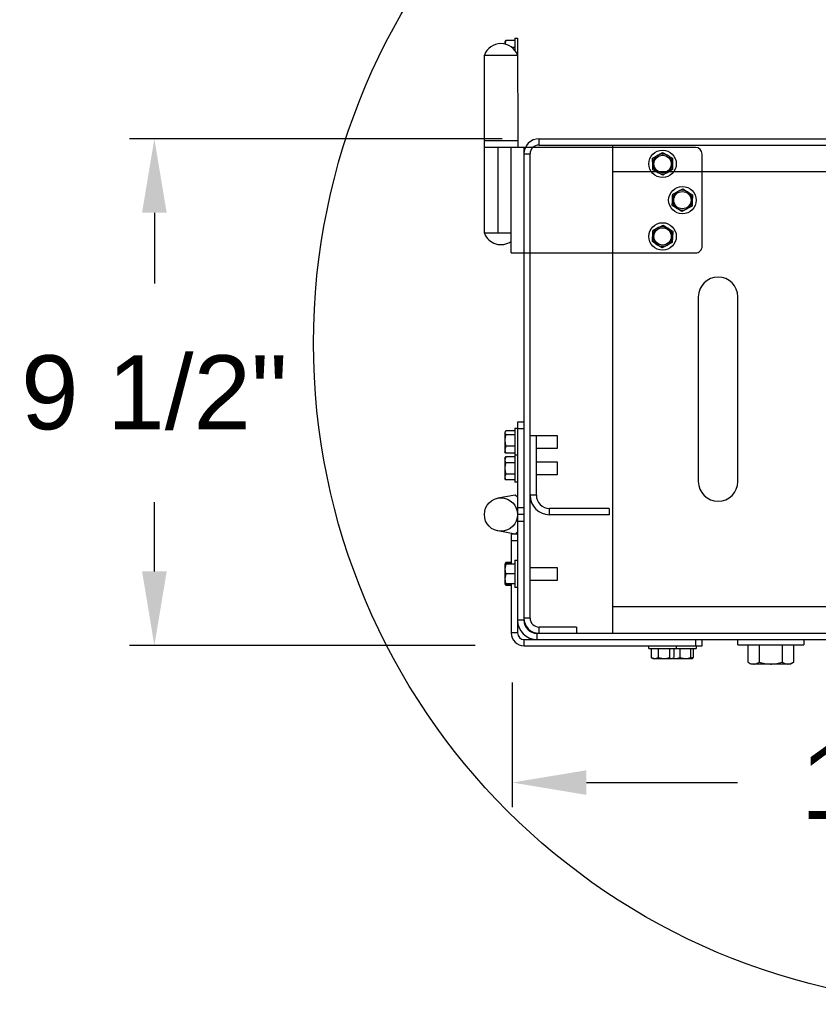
# Model space of a CAD drawing. Header units: inches. Extents: x 170 to 288, y 234 to 248.
# Tile 357 of 480: x 248.86 to 249.87, y 235.9 to 237.14. Entities that reach past the tile are written whole.
import ezdxf

# ---------------------------------------------------------------- set-up
doc = ezdxf.new("R2010")
doc.units = ezdxf.units.IN
doc.header["$LTSCALE"] = 0.25
doc.header["$MEASUREMENT"] = 0
doc.layers.add('ANNOTATIONS', color=1, linetype='Continuous')
doc.layers.add('DETAILS', color=4, linetype='Continuous')
doc.styles.add('ARIAL', font='arial.ttf', dxfattribs={"height": 0.09375})
doc.dimstyles.new('STANDARD$0', dxfattribs={"dimtxt": 0.09375, "dimasz": 0.09375, "dimexe": 0.03125, "dimexo": 0.046875, "dimgap": 0.09, "dimtad": 0, "dimtih": 1, "dimtoh": 1, "dimdec": 4, "dimzin": 0, "dimdsep": 46, "dimtxsty": 'ARIAL', "dimcen": 0.09, "dimadec": 0, "dimazin": 0, "dimtfac": 1, "dimtdec": 4, "dimtofl": 0, "dimtmove": 0, "dimatfit": 1, "dimfxl": 1, "dimtolj": 1, "dimtzin": 0, "dimarcsym": 0})

# ---------------------------------------------------------------- blocks, each defined once
blk = doc.blocks.new('*D89')
at = {"layer": 'ANNOTATIONS', "color": 0, "lineweight": -2, "transparency": 16777216}
for p, q in [((250.6324, 236.3372), (250.6324, 236.1472)), ((249.4823, 236.3052), (249.4823, 236.1472)), ((249.5761, 236.1784), (249.7677, 236.1784)), ((250.5387, 236.1784), (250.3379, 236.1784))]:
    blk.add_line(p, q, dxfattribs=at)
at = {"layer": 'ANNOTATIONS', "color": 0, "transparency": 16777216}
for points in [[(249.5761, 236.194), (249.5761, 236.1628), (249.4823, 236.1784)], [(250.5387, 236.194), (250.5387, 236.1628), (250.6324, 236.1784)]]:
    blk.add_solid(points, dxfattribs=at)
at = {"layer": 'defpoints', "color": 0, "transparency": 16777216}
for p in [(250.6324, 236.3841), (249.4823, 236.3521), (250.6324, 236.1784)]:
    blk.add_point(p, dxfattribs=at)
at = {"layer": 'ANNOTATIONS', "color": 0, "transparency": 16777216, "insert": (250.0528, 236.1784), "char_height": 0.09375, "attachment_point": 5, "style": 'ARIAL'}
blk.add_mtext('\\A1;17 1/4"', dxfattribs=at)
blk = doc.blocks.new('*D90')
at = {"layer": 'ANNOTATIONS', "color": 0, "lineweight": -2, "transparency": 16777216}
for p, q in [((249.4694, 236.9936), (248.9977, 236.9936)), ((249.029, 236.8999), (249.029, 236.8104)), ((249.029, 236.4458), (249.029, 236.5334)), ((249.4355, 236.3521), (248.9977, 236.3521))]:
    blk.add_line(p, q, dxfattribs=at)
at = {"layer": 'ANNOTATIONS', "color": 0, "transparency": 16777216}
for points in [[(249.0134, 236.8999), (249.0446, 236.8999), (249.029, 236.9936)], [(249.0134, 236.4458), (249.0446, 236.4458), (249.029, 236.3521)]]:
    blk.add_solid(points, dxfattribs=at)
at = {"layer": 'defpoints', "color": 0, "transparency": 16777216}
for p in [(249.029, 236.9936), (249.5162, 236.9936), (249.4823, 236.3521)]:
    blk.add_point(p, dxfattribs=at)
at = {"layer": 'ANNOTATIONS', "color": 0, "transparency": 16777216, "insert": (249.029, 236.6719), "char_height": 0.09375, "attachment_point": 5, "style": 'ARIAL'}
blk.add_mtext('\\A1;9 1/2" ', dxfattribs=at)

msp = doc.modelspace()

# ---------------------------------------------------------------- linework, layer by layer
at = {"layer": 'DETAILS'}
for p, q in [((249.48565, 237.12106), (249.48899, 237.12106)), ((249.48565, 237.12106), (249.48565, 237.10549)), ((249.48899, 237.12106), (249.48919, 236.98263)), ((249.47408, 237.11801), (249.47296, 237.11354)), ((249.47296, 237.11622), (249.47352, 237.11718)), ((249.47296, 237.11622), (249.47296, 237.11354)), ((249.48565, 237.11801), (249.47408, 237.11801)), ((249.48565, 237.10906), (249.48216, 237.10906)), ((249.44691, 236.87409), (249.44691, 237.09952)), ((249.44691, 237.09952), (249.48899, 237.09952)), ((249.48899, 236.99098), (249.44691, 236.99098)), ((249.71442, 236.98263), (249.44691, 236.98263)), ((249.46412, 236.98263), (249.46412, 236.87409)), ((249.48104, 236.84904), (249.48104, 236.98263)), ((249.49734, 236.84904), (249.49734, 236.98263)), ((249.51624, 236.98566), (249.51624, 236.99361)), ((249.51624, 236.99361), (250.61313, 236.99361)), ((249.51624, 236.98566), (250.61313, 236.98566)), ((249.60935, 236.98566), (249.60935, 236.36742)), ((249.49694, 236.97431), (249.50489, 236.97431)), ((249.49694, 236.97431), (249.49694, 236.38411)), ((249.50489, 236.38672), (249.50489, 236.97431)), ((249.66004, 236.9688), (249.66625, 236.97251)), ((249.67246, 236.97622), (249.67877, 236.9727)), ((249.72277, 236.85739), (249.72277, 236.97428)), ((249.60935, 236.95226), (250.01012, 236.95226)), ((249.67289, 236.9473), (249.66657, 236.95082)), ((249.6853, 236.95471), (249.6791, 236.95101)), ((249.68549, 236.92356), (249.69189, 236.92692)), ((249.6983, 236.93029), (249.70441, 236.92643)), ((249.69103, 236.90525), (249.68492, 236.90911)), ((249.70995, 236.90812), (249.70355, 236.90475)), ((249.69715, 236.90139), (249.69103, 236.90525)), ((249.67339, 236.88436), (249.67946, 236.88044)), ((249.48104, 236.87409), (249.44691, 236.87409)), ((249.66052, 236.87776), (249.66696, 236.88106)), ((249.67196, 236.85547), (249.66588, 236.85939)), ((249.68483, 236.86208), (249.67839, 236.85877)), ((249.68518, 236.8693), (249.68483, 236.86208)), ((249.48104, 236.84904), (249.71442, 236.84904)), ((249.71789, 236.79343), (249.71789, 236.55965)), ((249.76799, 236.55965), (249.76799, 236.79343)), ((249.48899, 236.63464), (249.48899, 236.36782)), ((249.49694, 236.63464), (249.48899, 236.63464)), ((249.47408, 236.62387), (249.47296, 236.6213)), ((249.47296, 236.62212), (249.47353, 236.6231)), ((249.47296, 236.62212), (249.47296, 236.59707)), ((249.48565, 236.62387), (249.47408, 236.62387)), ((249.48565, 236.62696), (249.48565, 236.55883)), ((249.48565, 236.62696), (249.48899, 236.62696)), ((249.49694, 236.62629), (249.48899, 236.62629)), ((249.48565, 236.61872), (249.47408, 236.61872)), ((249.50489, 236.61795), (249.53909, 236.61795)), ((249.50489, 236.61774), (249.51284, 236.61774)), ((249.51284, 236.5422), (249.51284, 236.61774)), ((249.53909, 236.61795), (249.53909, 236.60125)), ((249.47408, 236.60444), (249.47296, 236.59988)), ((249.47353, 236.59609), (249.47296, 236.59707)), ((249.47408, 236.59532), (249.4737, 236.59619)), ((249.48565, 236.60444), (249.47408, 236.60444)), ((249.53909, 236.60125), (249.51284, 236.60125)), ((249.47296, 236.58872), (249.47408, 236.59066)), ((249.47408, 236.59066), (249.47296, 236.58705)), ((249.47296, 236.58872), (249.47296, 236.56368)), ((249.48565, 236.59532), (249.47408, 236.59532)), ((249.48565, 236.59066), (249.47408, 236.59066)), ((249.48565, 236.58343), (249.47408, 236.58343)), ((249.48565, 236.59357), (249.48899, 236.59357)), ((249.51284, 236.58455), (249.53909, 236.58455)), ((249.53909, 236.58455), (249.53909, 236.56785)), ((249.47408, 236.56897), (249.47296, 236.56535)), ((249.47408, 236.56174), (249.47296, 236.56368)), ((249.48565, 236.56897), (249.47408, 236.56897)), ((249.48565, 236.56174), (249.47408, 236.56174)), ((249.48899, 236.55883), (249.48565, 236.55883)), ((249.53909, 236.56785), (249.51284, 236.56785)), ((249.48578, 236.54245), (249.46412, 236.53844)), ((249.48899, 236.53978), (249.48578, 236.54245)), ((249.51284, 236.5422), (249.50489, 236.5422)), ((249.49694, 236.5261), (249.48899, 236.5261)), ((249.60508, 236.5255), (249.52953, 236.5255)), ((249.52953, 236.51755), (249.52953, 236.5255)), ((249.60508, 236.5255), (249.60508, 236.51755)), ((249.49694, 236.51775), (249.48899, 236.51775)), ((249.48899, 236.50935), (249.49694, 236.50935)), ((249.60508, 236.51755), (249.52953, 236.51755)), ((249.48578, 236.49306), (249.46412, 236.49707)), ((249.48899, 236.49306), (249.48104, 236.49306)), ((249.48104, 236.49306), (249.48104, 236.45508)), ((249.48104, 236.48471), (249.48899, 236.48471)), ((249.48899, 236.49573), (249.48578, 236.49306)), ((249.48565, 236.45993), (249.48899, 236.45993)), ((249.48565, 236.45993), (249.48565, 236.42519)), ((249.47408, 236.45508), (249.47296, 236.44882)), ((249.47296, 236.45508), (249.47296, 236.43004)), ((249.47305, 236.45524), (249.47352, 236.45605)), ((249.47384, 236.45653), (249.47408, 236.45687)), ((249.47408, 236.45607), (249.47388, 236.45508)), ((249.47408, 236.45662), (249.47394, 236.45598)), ((249.47408, 236.45687), (249.47396, 236.4564)), ((249.48104, 236.45698), (249.47408, 236.45698)), ((249.48104, 236.45696), (249.47408, 236.45696)), ((249.48104, 236.45687), (249.47408, 236.45687)), ((249.48104, 236.45662), (249.47408, 236.45662)), ((249.48104, 236.45607), (249.47408, 236.45607)), ((249.48565, 236.45508), (249.47408, 236.45508)), ((249.50489, 236.45091), (249.53909, 236.45091)), ((249.53909, 236.45091), (249.53909, 236.43421)), ((249.47408, 236.44256), (249.47296, 236.4363)), ((249.48565, 236.44256), (249.47408, 236.44256)), ((249.53909, 236.43421), (249.50489, 236.43421)), ((249.47306, 236.42987), (249.47408, 236.42905)), ((249.47337, 236.42953), (249.47408, 236.4285)), ((249.47374, 236.42869), (249.47352, 236.42907)), ((249.47388, 236.42863), (249.47408, 236.42825)), ((249.48565, 236.43004), (249.47408, 236.43004)), ((249.48104, 236.42905), (249.47408, 236.42905)), ((249.48104, 236.4285), (249.47408, 236.4285)), ((249.48104, 236.42825), (249.47408, 236.42825)), ((249.48104, 236.42815), (249.47408, 236.42815)), ((249.48104, 236.42814), (249.47408, 236.42814)), ((249.48104, 236.43004), (249.48104, 236.36782)), ((249.48899, 236.42519), (249.48565, 236.42519)), ((250.54447, 236.40081), (249.60935, 236.40081)), ((249.49694, 236.38411), (249.48899, 236.38411)), ((249.50489, 236.38672), (249.49694, 236.38672)), ((249.51624, 236.36742), (249.51624, 236.37536)), ((249.56373, 236.37536), (249.51624, 236.37536)), ((249.56373, 236.37536), (249.56373, 236.36742)), ((249.48899, 236.36782), (249.48104, 236.36782)), ((249.49734, 236.35152), (249.49734, 236.35947)), ((249.49734, 236.35947), (250.60779, 236.35947)), ((249.51364, 236.35947), (249.51364, 236.36742)), ((249.51364, 236.36742), (250.60779, 236.36742)), ((249.71442, 236.35947), (249.71442, 236.35152)), ((249.72277, 236.35152), (249.72277, 236.35947)), ((249.76799, 236.35279), (249.76799, 236.35947)), ((249.85148, 236.35947), (249.85148, 236.35279)), ((249.49734, 236.35152), (249.72277, 236.35152)), ((249.65531, 236.34818), (249.65531, 236.35152)), ((249.65531, 236.34818), (249.71509, 236.34818)), ((249.65833, 236.34818), (249.65833, 236.33661)), ((249.66711, 236.34818), (249.66711, 236.33661)), ((249.68145, 236.34818), (249.68145, 236.33661)), ((249.68702, 236.34818), (249.68702, 236.33661)), ((249.69004, 236.35152), (249.69004, 236.34818)), ((249.69434, 236.34818), (249.69434, 236.33661)), ((249.70821, 236.34818), (249.70821, 236.33661)), ((249.71159, 236.34818), (249.71159, 236.33661)), ((249.71509, 236.35152), (249.71509, 236.34818)), ((249.76799, 236.35279), (249.85148, 236.35279)), ((249.78081, 236.35279), (249.78081, 236.33071)), ((249.79503, 236.35279), (249.79503, 236.33071)), ((249.82396, 236.35279), (249.82396, 236.33071)), ((249.83866, 236.35279), (249.83866, 236.33071)), ((249.65833, 236.33661), (249.66272, 236.33549)), ((249.66015, 236.33549), (249.6591, 236.33609)), ((249.66015, 236.33549), (249.6852, 236.33549)), ((249.66711, 236.33661), (249.67428, 236.33549)), ((249.68624, 236.33609), (249.6852, 236.33549)), ((249.68615, 236.33549), (249.7099, 236.33549)), ((249.68666, 236.33601), (249.6891, 236.33549)), ((249.69434, 236.33661), (249.70128, 236.33549)), ((249.71159, 236.33661), (249.70634, 236.33549)), ((249.7106, 236.33569), (249.71025, 236.33549)), ((249.78469, 236.32848), (249.78097, 236.33062)), ((249.83478, 236.32848), (249.78469, 236.32848)), ((249.8385, 236.33062), (249.83478, 236.32848))]:
    msp.add_line(p, q, dxfattribs=at)
at = {"layer": 'DETAILS', "flags": 128}
for points in [[(249.66625, 236.97251), (249.66669, 236.97277), (249.67246, 236.97622)], [(249.67877, 236.9727), (249.67922, 236.97244), (249.68509, 236.96917)], [(249.66015, 236.96157), (249.66007, 236.96698), (249.66004, 236.9688)], [(249.66026, 236.95434), (249.66018, 236.95961), (249.66015, 236.96157)], [(249.68509, 236.96917), (249.68512, 236.96735), (249.6852, 236.96194)], [(249.6852, 236.96194), (249.68523, 236.95998), (249.6853, 236.95471)], [(249.66657, 236.95082), (249.66612, 236.95107), (249.66026, 236.95434)], [(249.6791, 236.95101), (249.67865, 236.95074), (249.67289, 236.9473)], [(249.68521, 236.91633), (249.68542, 236.92173), (249.68549, 236.92356)], [(249.69189, 236.92692), (249.69235, 236.92716), (249.6983, 236.93029)], [(249.70441, 236.92643), (249.70484, 236.92615), (249.71052, 236.92256)], [(249.71052, 236.92256), (249.71045, 236.92074), (249.71024, 236.91534)], [(249.68492, 236.90911), (249.68513, 236.91437), (249.68521, 236.91633)], [(249.71024, 236.91534), (249.71016, 236.91337), (249.70995, 236.90812)], [(249.70355, 236.90475), (249.70309, 236.90451), (249.69715, 236.90139)], [(249.66696, 236.88106), (249.66741, 236.88129), (249.67339, 236.88436)], [(249.65981, 236.86331), (249.66007, 236.86857), (249.66017, 236.87054)], [(249.66017, 236.87054), (249.66043, 236.87593), (249.66052, 236.87776)], [(249.67946, 236.88044), (249.6799, 236.88016), (249.68554, 236.87652)], [(249.68554, 236.87652), (249.68545, 236.87469), (249.68518, 236.8693)], [(249.66588, 236.85939), (249.66545, 236.85967), (249.65981, 236.86331)], [(249.67839, 236.85877), (249.67793, 236.85854), (249.67196, 236.85547)]]:
    msp.add_lwpolyline(points, dxfattribs=at)
at = {"layer": 'DETAILS'}
for centre, radius in [((250.06766, 236.73467), 0.83701), ((249.67267, 236.96176), 0.01737), ((249.67267, 236.96176), 0.01096), ((249.69772, 236.91584), 0.01737), ((249.69772, 236.91584), 0.01096), ((249.67267, 236.86992), 0.01737), ((249.67267, 236.86992), 0.01096), ((249.46795, 236.51775), 0.02104)]:
    msp.add_circle(centre, radius, dxfattribs=at)
for centre, radius, start, end in [((249.46795, 237.09168), 0.02245, 20.44427, 159.55573), ((249.51624, 236.97431), 0.0193, 90, 180), ((249.51624, 236.97431), 0.01135, 90, 180), ((249.71442, 236.97428), 0.00835, 0.00014, 89.99959), ((249.67267, 236.96176), 0.01252, 60.84645, 240.84579), ((249.67267, 236.96176), 0.01252, 300.84624, 60.84575), ((249.67267, 236.96176), 0.01252, 240.84654, 300.84583), ((249.69772, 236.91584), 0.01252, 117.72615, 177.7247), ((249.69772, 236.91584), 0.01252, 57.7255, 117.72488), ((249.69772, 236.91584), 0.01252, 357.72548, 57.72529), ((249.69772, 236.91584), 0.01252, 177.72506, 357.7254), ((249.67267, 236.86992), 0.01252, 57.16797, 117.16837), ((249.46795, 236.88193), 0.02245, 200.44426, 305.664), ((249.67267, 236.86992), 0.01252, 177.16874, 237.16749), ((249.67267, 236.86992), 0.01252, 117.16841, 177.16747), ((249.67267, 236.86992), 0.01252, 357.16843, 57.16748), ((249.67267, 236.86992), 0.01252, 237.16805, 357.16825), ((249.71442, 236.85739), 0.00835, 269.99949, 0.00024), ((249.74294, 236.79343), 0.02505, 0, 180), ((249.74294, 236.55965), 0.02505, 180, 0), ((249.52953, 236.5422), 0.02465, 180, 270), ((249.52953, 236.5422), 0.0167, 180, 270), ((249.51364, 236.38411), 0.02465, 180, 270), ((249.51624, 236.38672), 0.0193, 180, 270), ((249.51364, 236.38411), 0.0167, 180, 270), ((249.51624, 236.38672), 0.01135, 180, 270), ((249.49734, 236.36782), 0.0163, 180, 270), ((249.49734, 236.36782), 0.00835, 180, 270)]:
    msp.add_arc(centre, radius, start, end, dxfattribs=at)
for points, knots in [([(249.47355, 237.11715), (249.47356, 237.11721), (249.47366, 237.11754), (249.47389, 237.1178), (249.47408, 237.11801)], [0, 0, 0, 0, 0.1880309, 1, 1, 1, 1]), ([(249.47296, 236.6213), (249.47296, 236.62124), (249.47298, 236.62037), (249.47355, 236.61951), (249.47408, 236.61872)], [0, 0, 0, 0, 0.0701975, 1, 1, 1, 1]), ([(249.47408, 236.61872), (249.47364, 236.617), (249.47304, 236.61465), (249.47298, 236.61223), (249.47296, 236.61158)], [0, 0, 0, 0, 0.7313694, 1, 1, 1, 1]), ([(249.47296, 236.61158), (249.47309, 236.60979), (249.47325, 236.60737), (249.47391, 236.60504), (249.47408, 236.60444)], [0, 0, 0, 0, 0.7424524, 1, 1, 1, 1]), ([(249.47296, 236.59988), (249.47296, 236.59977), (249.47298, 236.59823), (249.47355, 236.59672), (249.47408, 236.59532)], [0, 0, 0, 0, 0.0701975, 1, 1, 1, 1]), ([(249.47296, 236.58705), (249.47296, 236.58696), (249.47298, 236.58574), (249.47355, 236.58454), (249.47408, 236.58343)], [0, 0, 0, 0, 0.0701975, 1, 1, 1, 1]), ([(249.47408, 236.58343), (249.47364, 236.58169), (249.47304, 236.5793), (249.47298, 236.57686), (249.47296, 236.5762)], [0, 0, 0, 0, 0.7313694, 1, 1, 1, 1]), ([(249.47296, 236.5762), (249.47309, 236.57438), (249.47325, 236.57193), (249.47391, 236.56958), (249.47408, 236.56897)], [0, 0, 0, 0, 0.74245238, 1, 1, 1, 1]), ([(249.47296, 236.56535), (249.47296, 236.56527), (249.47298, 236.56405), (249.47355, 236.56285), (249.47408, 236.56174)], [0, 0, 0, 0, 0.0701975, 1, 1, 1, 1]), ([(249.47296, 236.45508), (249.47309, 236.45508), (249.47325, 236.45508), (249.47391, 236.45508), (249.47408, 236.45508)], [0, 0, 0, 0, 0.74245238, 1, 1, 1, 1]), ([(249.47296, 236.44882), (249.47296, 236.44867), (249.47298, 236.44656), (249.47355, 236.44449), (249.47408, 236.44256)], [0, 0, 0, 0, 0.0701975, 1, 1, 1, 1]), ([(249.47319, 236.45524), (249.47328, 236.45542), (249.47342, 236.4557), (249.47391, 236.45597), (249.47408, 236.45607)], [0, 0, 0, 0, 0.6476715, 1, 1, 1, 1]), ([(249.47339, 236.4556), (249.47344, 236.45576), (249.47355, 236.45611), (249.4739, 236.45645), (249.47408, 236.45662)], [0, 0, 0, 0, 0.4876543, 1, 1, 1, 1]), ([(249.47296, 236.4363), (249.47296, 236.43615), (249.47298, 236.43403), (249.47355, 236.43196), (249.47408, 236.43004)], [0, 0, 0, 0, 0.0701975, 1, 1, 1, 1]), ([(249.47408, 236.43004), (249.47391, 236.43004), (249.47325, 236.43004), (249.47309, 236.43004), (249.47296, 236.43004)], [0, 0, 0, 0, 0.2575476, 1, 1, 1, 1]), ([(249.65911, 236.33611), (249.65908, 236.33612), (249.65882, 236.3362), (249.65856, 236.33641), (249.65833, 236.33661)], [0, 0, 0, 0, 0.0906428, 1, 1, 1, 1]), ([(249.66272, 236.33549), (249.66282, 236.33549), (249.66431, 236.33551), (249.66576, 236.33608), (249.66711, 236.33661)], [0, 0, 0, 0, 0.0701975, 1, 1, 1, 1]), ([(249.67428, 236.33549), (249.67445, 236.33549), (249.67687, 236.33551), (249.67924, 236.33608), (249.68145, 236.33661)], [0, 0, 0, 0, 0.07019751, 1, 1, 1, 1]), ([(249.68145, 236.33661), (249.68168, 236.33644), (249.68259, 236.33578), (249.68353, 236.33561), (249.68423, 236.33549)], [0, 0, 0, 0, 0.2575476, 1, 1, 1, 1]), ([(249.68423, 236.33549), (249.68449, 236.3355), (249.68515, 236.33553), (249.6858, 236.33594), (249.6862, 236.33619)], [0, 0, 0, 0, 0.3809575, 1, 1, 1, 1]), ([(249.6891, 236.33549), (249.68922, 236.33549), (249.69099, 236.33551), (249.69273, 236.33608), (249.69434, 236.33661)], [0, 0, 0, 0, 0.0701975, 1, 1, 1, 1]), ([(249.70128, 236.33549), (249.70144, 236.33549), (249.70378, 236.33551), (249.70608, 236.33608), (249.70821, 236.33661)], [0, 0, 0, 0, 0.0701975, 1, 1, 1, 1]), ([(249.70821, 236.33661), (249.70835, 236.33644), (249.7089, 236.33578), (249.70947, 236.33561), (249.7099, 236.33549)], [0, 0, 0, 0, 0.2575476, 1, 1, 1, 1]), ([(249.7099, 236.33549), (249.71005, 236.33551), (249.71062, 236.33557), (249.71118, 236.33617), (249.71159, 236.33661)], [0, 0, 0, 0, 0.2686306, 1, 1, 1, 1]), ([(249.78081, 236.33071), (249.78134, 236.33041), (249.78366, 236.32909), (249.78607, 236.32874), (249.78792, 236.32848)], [0, 0, 0, 0, 0.2293621, 1, 1, 1, 1]), ([(249.78792, 236.32848), (249.78852, 236.3285), (249.79092, 236.32862), (249.79327, 236.32981), (249.79503, 236.33071)], [0, 0, 0, 0, 0.2463063, 1, 1, 1, 1]), ([(249.79503, 236.33071), (249.79738, 236.33009), (249.80212, 236.32883), (249.80702, 236.32859), (249.8095, 236.32848)], [0, 0, 0, 0, 0.495458, 1, 1, 1, 1]), ([(249.8095, 236.32848), (249.80984, 236.32848), (249.81243, 236.3285), (249.81733, 236.32899), (249.82173, 236.33013), (249.82396, 236.33071)], [0, 0, 0, 0, 0.0700919, 0.5307854, 1, 1, 1, 1]), ([(249.82396, 236.33071), (249.82515, 236.33009), (249.82756, 236.32883), (249.83005, 236.32859), (249.83131, 236.32848)], [0, 0, 0, 0, 0.49545796, 1, 1, 1, 1]), ([(249.83131, 236.32848), (249.83148, 236.32848), (249.8328, 236.3285), (249.83529, 236.32899), (249.83753, 236.33013), (249.83866, 236.33071)], [0, 0, 0, 0, 0.07009191, 0.5307854, 1, 1, 1, 1])]:
    msp.add_open_spline(points, degree=3, knots=knots, dxfattribs=at)

# ---------------------------------------------------------------- dimensions: what is measured, and where the dimension line sits
at = {"layer": 'ANNOTATIONS'}
dim = msp.add_linear_dim(base=(249.02898, 236.99361), p1=(249.48234, 236.35205), p2=(249.51624, 236.99361), angle=270, text='9 1/2" ', dimstyle='STANDARD$0', dxfattribs=at)
dim.commit()
dim.dimension.update_dxf_attribs({"geometry": '*D90', "text_midpoint": (249.02898, 236.67192), "dimtype": 160})
dim = msp.add_linear_dim(base=(250.63244, 236.17841), p1=(249.48234, 236.35205), p2=(250.63244, 236.38411), text='17 1/4"', dimstyle='STANDARD$0', dxfattribs=at)
dim.commit()
dim.dimension.update_dxf_attribs({"geometry": '*D89', "text_midpoint": (250.05283, 236.17841), "dimtype": 160})

doc.saveas('drawing.dxf')
